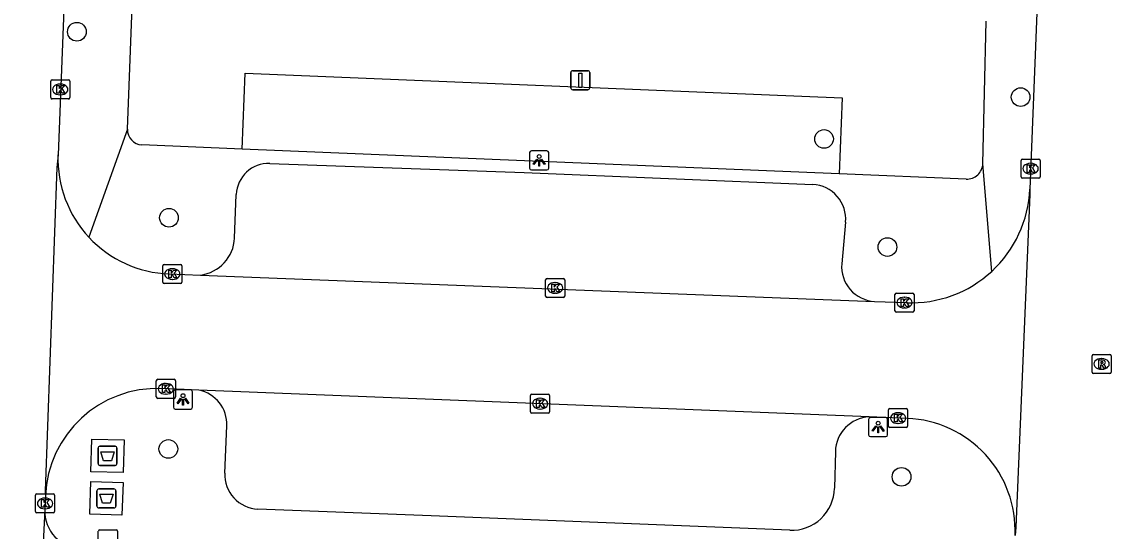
# Model space of a CAD drawing. Extents: x 161355 to 162026, y 386504 to 387459.
# Drawn here: x 161612 to 161669, y 386574.8 to 386601.4 of the extents above; entities that cross this region are included whole.
import ezdxf

# ---------------------------------------------------------------- set-up
doc = ezdxf.new("R2010")
doc.units = 0
for name, color, linetype in [('IMGEO_Afval_apart_plaats', 7, 'Continuous'), ('IMGEO_Boom', 7, 'Continuous'), ('IMGEO_Brandkraan', 7, 'Continuous'), ('IMGEO_Groenvoorziening', 7, 'Continuous'), ('IMGEO_Kolk', 7, 'Continuous'), ('IMGEO_Lichtpunt', 7, 'Continuous'), ('IMGEO_Rijbaan_lokaal_open', 7, 'Continuous'), ('IMGEO_Rioolput', 7, 'Continuous'), ('IMGEO_Verkeersbordpaal', 7, 'Continuous'), ('IMGEO_Voetpad_gesloten', 7, 'Continuous'), ('IMGEO_Voetpad_open', 7, 'Continuous')]:
    doc.layers.add(name, color=color, linetype=linetype)

msp = doc.modelspace()

# ---------------------------------------------------------------- linework, layer by layer
at = {"layer": 'IMGEO_Afval_apart_plaats'}
for p, q in [((161616.02, 386578.324), (161616.02, 386579.124)), ((161616.02, 386579.124), (161616.02, 386578.324)), ((161616.12, 386579.224), (161616.91, 386579.224)), ((161616.91, 386579.224), (161616.12, 386579.224)), ((161617.01, 386579.124), (161617.01, 386578.324)), ((161617.01, 386578.324), (161617.01, 386579.124)), ((161616.91, 386578.224), (161616.12, 386578.224)), ((161616.12, 386578.224), (161616.91, 386578.224)), ((161616.062, 386576.994), (161616.852, 386576.994)), ((161616.852, 386576.994), (161616.062, 386576.994)), ((161615.962, 386576.094), (161615.962, 386576.894)), ((161615.962, 386576.894), (161615.962, 386576.094)), ((161616.952, 386576.894), (161616.952, 386576.094)), ((161616.952, 386576.094), (161616.952, 386576.894)), ((161616.852, 386575.994), (161616.062, 386575.994)), ((161616.062, 386575.994), (161616.852, 386575.994))]:
    msp.add_line(p, q, dxfattribs=at)
for points in [[(161616.163, 386578.938), (161616.867, 386578.938), (161616.718, 386578.468), (161616.312, 386578.468), (161616.163, 386578.938)], [(161616.105, 386576.708), (161616.809, 386576.708), (161616.66, 386576.238), (161616.254, 386576.238), (161616.105, 386576.708)]]:
    msp.add_lwpolyline(points, dxfattribs=at)
for centre, start, end in [((161616.12, 386579.124), 90, 180), ((161616.12, 386579.124), 90, 180), ((161616.91, 386579.124), 0, 90), ((161616.91, 386579.124), 360, 90), ((161616.12, 386578.324), 180, 270), ((161616.12, 386578.324), 180, 270), ((161616.91, 386578.324), 270, 0), ((161616.91, 386578.324), 270, 0), ((161616.062, 386576.894), 90, 180), ((161616.062, 386576.894), 90, 180), ((161616.852, 386576.894), 0, 90), ((161616.852, 386576.894), 360, 90), ((161616.062, 386576.094), 180, 270), ((161616.062, 386576.094), 180, 270), ((161616.852, 386576.094), 270, 0), ((161616.852, 386576.094), 270, 0)]:
    msp.add_arc(centre, 0.1, start, end, dxfattribs=at)
at = {"layer": 'IMGEO_Boom'}
for centre in [(161614.912, 386600.922), (161664.294, 386597.502), (161654.006, 386595.309), (161619.731, 386591.186), (161657.323, 386589.652), (161619.697, 386579.083), (161658.062, 386577.624)]:
    msp.add_circle(centre, 0.489, dxfattribs=at)
at = {"layer": 'IMGEO_Brandkraan'}
for p, q in [((161616.034, 386573.925), (161616.034, 386574.777)), ((161616.109, 386574.851), (161616.961, 386574.851)), ((161617.035, 386574.777), (161617.035, 386573.925))]:
    msp.add_line(p, q, dxfattribs=at)
for points in [[(161616.034, 386573.925), (161616.034, 386574.777)], [(161616.109, 386574.851), (161616.961, 386574.851)], [(161617.035, 386574.777), (161617.035, 386573.925)]]:
    msp.add_lwpolyline(points, dxfattribs=at)
for centre, start, end in [((161616.111, 386574.775), 91.552, 178.448), ((161616.111, 386574.775), 91.552, 178.448), ((161616.959, 386574.775), 1.552, 88.448), ((161616.959, 386574.775), 1.552, 88.448)]:
    msp.add_arc(centre, 0.0765, start, end, dxfattribs=at)
at = {"layer": 'IMGEO_Groenvoorziening'}
msp.add_lwpolyline([(161623.566, 386594.784), (161623.717, 386598.762), (161654.953, 386597.463), (161654.805, 386593.487)], dxfattribs=at)
at = {"layer": 'IMGEO_Kolk'}
for p, q in [((161613.541, 386597.476), (161613.541, 386598.328)), ((161613.616, 386598.402), (161614.468, 386598.402)), ((161614.029, 386598.182), (161614.054, 386598.182)), ((161614.542, 386598.328), (161614.542, 386597.476)), ((161614.052, 386597.622), (161614.027, 386597.622)), ((161614.468, 386597.402), (161613.616, 386597.402)), ((161664.314, 386593.33), (161664.314, 386594.182)), ((161664.389, 386594.256), (161665.241, 386594.256)), ((161665.315, 386594.182), (161665.315, 386593.33)), ((161664.802, 386594.036), (161664.827, 386594.036)), ((161665.241, 386593.256), (161664.389, 386593.256)), ((161664.825, 386593.476), (161664.8, 386593.476)), ((161619.405, 386587.814), (161619.405, 386588.666)), ((161619.48, 386588.74), (161620.332, 386588.74)), ((161619.893, 386588.52), (161619.918, 386588.52)), ((161620.406, 386588.666), (161620.406, 386587.814)), ((161619.916, 386587.96), (161619.891, 386587.96)), ((161639.436, 386587.085), (161639.436, 386587.937)), ((161639.511, 386588.011), (161640.363, 386588.011)), ((161640.437, 386587.937), (161640.437, 386587.085)), ((161620.332, 386587.74), (161619.48, 386587.74)), ((161639.924, 386587.791), (161639.949, 386587.791)), ((161657.791, 386587.246), (161658.643, 386587.246)), ((161640.363, 386587.011), (161639.511, 386587.011)), ((161639.947, 386587.231), (161639.922, 386587.231)), ((161657.716, 386586.32), (161657.716, 386587.172)), ((161658.204, 386587.026), (161658.229, 386587.026)), ((161658.717, 386587.172), (161658.717, 386586.32)), ((161658.643, 386586.246), (161657.791, 386586.246)), ((161658.227, 386586.466), (161658.202, 386586.466)), ((161619.142, 386582.731), (161619.994, 386582.731)), ((161619.067, 386581.805), (161619.067, 386582.657)), ((161619.555, 386582.511), (161619.58, 386582.511)), ((161620.068, 386582.657), (161620.068, 386581.805)), ((161619.994, 386581.731), (161619.142, 386581.731)), ((161619.578, 386581.951), (161619.553, 386581.951)), ((161638.648, 386581.028), (161638.648, 386581.88)), ((161638.723, 386581.954), (161639.575, 386581.954)), ((161639.136, 386581.734), (161639.161, 386581.734)), ((161639.649, 386581.88), (161639.649, 386581.028)), ((161639.159, 386581.174), (161639.134, 386581.174)), ((161657.38, 386580.274), (161657.38, 386581.126)), ((161657.455, 386581.2), (161658.307, 386581.2)), ((161657.868, 386580.98), (161657.893, 386580.98)), ((161658.381, 386581.126), (161658.381, 386580.274)), ((161639.575, 386580.954), (161638.723, 386580.954)), ((161657.891, 386580.42), (161657.866, 386580.42)), ((161658.307, 386580.2), (161657.455, 386580.2)), ((161612.744, 386575.806), (161612.744, 386576.658)), ((161612.819, 386576.732), (161613.671, 386576.732)), ((161613.232, 386576.512), (161613.257, 386576.512)), ((161613.745, 386576.658), (161613.745, 386575.806)), ((161613.255, 386575.952), (161613.23, 386575.952)), ((161613.671, 386575.732), (161612.819, 386575.732))]:
    msp.add_line(p, q, dxfattribs=at)
for points in [[(161613.541, 386597.476), (161613.541, 386598.328)], [(161613.616, 386598.402), (161614.468, 386598.402)], [(161613.862, 386598.102), (161613.985, 386598.102), (161613.985, 386597.951), (161614.115, 386598.102), (161614.279, 386598.102), (161614.133, 386597.951), (161614.286, 386597.702), (161614.134, 386597.702), (161614.049, 386597.866), (161613.985, 386597.799), (161613.985, 386597.702), (161613.862, 386597.702), (161613.862, 386598.102)], [(161614.542, 386598.328), (161614.542, 386597.476)], [(161614.468, 386597.402), (161613.616, 386597.402)], [(161664.314, 386593.33), (161664.314, 386594.182)], [(161664.389, 386594.256), (161665.241, 386594.256)], [(161665.315, 386594.182), (161665.315, 386593.33)], [(161664.635, 386593.956), (161664.758, 386593.956), (161664.758, 386593.805), (161664.888, 386593.956), (161665.052, 386593.956), (161664.906, 386593.805), (161665.059, 386593.556), (161664.907, 386593.556), (161664.822, 386593.72), (161664.758, 386593.653), (161664.758, 386593.556), (161664.635, 386593.556), (161664.635, 386593.956)], [(161665.241, 386593.256), (161664.389, 386593.256)], [(161619.405, 386587.814), (161619.405, 386588.666)], [(161619.48, 386588.74), (161620.332, 386588.74)], [(161619.726, 386588.44), (161619.849, 386588.44), (161619.849, 386588.289), (161619.979, 386588.44), (161620.143, 386588.44), (161619.997, 386588.289), (161620.15, 386588.04), (161619.998, 386588.04), (161619.913, 386588.204), (161619.849, 386588.137), (161619.849, 386588.04), (161619.726, 386588.04), (161619.726, 386588.44)], [(161620.406, 386588.666), (161620.406, 386587.814)], [(161639.436, 386587.085), (161639.436, 386587.937)], [(161639.511, 386588.011), (161640.363, 386588.011)], [(161640.437, 386587.937), (161640.437, 386587.085)], [(161620.332, 386587.74), (161619.48, 386587.74)], [(161639.757, 386587.711), (161639.88, 386587.711), (161639.88, 386587.56), (161640.01, 386587.711), (161640.174, 386587.711), (161640.028, 386587.56), (161640.181, 386587.311), (161640.029, 386587.311), (161639.944, 386587.475), (161639.88, 386587.408), (161639.88, 386587.311), (161639.757, 386587.311), (161639.757, 386587.711)], [(161657.791, 386587.246), (161658.643, 386587.246)], [(161640.363, 386587.011), (161639.511, 386587.011)], [(161657.716, 386586.32), (161657.716, 386587.172)], [(161658.037, 386586.946), (161658.16, 386586.946), (161658.16, 386586.795), (161658.29, 386586.946), (161658.454, 386586.946), (161658.308, 386586.795), (161658.461, 386586.546), (161658.309, 386586.546), (161658.224, 386586.71), (161658.16, 386586.643), (161658.16, 386586.546), (161658.037, 386586.546), (161658.037, 386586.946)], [(161658.717, 386587.172), (161658.717, 386586.32)], [(161658.643, 386586.246), (161657.791, 386586.246)], [(161619.142, 386582.731), (161619.994, 386582.731)], [(161619.067, 386581.805), (161619.067, 386582.657)], [(161619.388, 386582.431), (161619.511, 386582.431), (161619.511, 386582.28), (161619.641, 386582.431), (161619.805, 386582.431), (161619.659, 386582.28), (161619.812, 386582.031), (161619.66, 386582.031), (161619.575, 386582.195), (161619.511, 386582.128), (161619.511, 386582.031), (161619.388, 386582.031), (161619.388, 386582.431)], [(161620.068, 386582.657), (161620.068, 386581.805)], [(161619.994, 386581.731), (161619.142, 386581.731)], [(161638.648, 386581.028), (161638.648, 386581.88)], [(161638.723, 386581.954), (161639.575, 386581.954)], [(161638.969, 386581.654), (161639.092, 386581.654), (161639.092, 386581.503), (161639.222, 386581.654), (161639.386, 386581.654), (161639.24, 386581.503), (161639.393, 386581.254), (161639.241, 386581.254), (161639.156, 386581.418), (161639.092, 386581.351), (161639.092, 386581.254), (161638.969, 386581.254), (161638.969, 386581.654)], [(161639.649, 386581.88), (161639.649, 386581.028)], [(161657.38, 386580.274), (161657.38, 386581.126)], [(161657.455, 386581.2), (161658.307, 386581.2)], [(161658.381, 386581.126), (161658.381, 386580.274)], [(161639.575, 386580.954), (161638.723, 386580.954)], [(161657.701, 386580.9), (161657.824, 386580.9), (161657.824, 386580.749), (161657.954, 386580.9), (161658.118, 386580.9), (161657.972, 386580.749), (161658.125, 386580.5), (161657.973, 386580.5), (161657.888, 386580.664), (161657.824, 386580.597), (161657.824, 386580.5), (161657.701, 386580.5), (161657.701, 386580.9)], [(161658.307, 386580.2), (161657.455, 386580.2)], [(161612.744, 386575.806), (161612.744, 386576.658)], [(161612.819, 386576.732), (161613.671, 386576.732)], [(161613.065, 386576.432), (161613.188, 386576.432), (161613.188, 386576.281), (161613.318, 386576.432), (161613.482, 386576.432), (161613.336, 386576.281), (161613.489, 386576.032), (161613.337, 386576.032), (161613.252, 386576.196), (161613.188, 386576.129), (161613.188, 386576.032), (161613.065, 386576.032), (161613.065, 386576.432)], [(161613.745, 386576.658), (161613.745, 386575.806)], [(161613.671, 386575.732), (161612.819, 386575.732)]]:
    msp.add_lwpolyline(points, dxfattribs=at)
for centre, start, end in [((161613.618, 386598.326), 91.552, 178.448), ((161613.618, 386598.326), 91.552, 178.448), ((161614.466, 386598.326), 1.552, 88.448), ((161614.466, 386598.326), 1.552, 88.448), ((161613.618, 386597.478), 181.552, 268.448), ((161613.618, 386597.478), 181.552, 268.448), ((161614.466, 386597.478), 271.552, 358.448), ((161614.466, 386597.478), 271.552, 358.448), ((161664.391, 386594.18), 91.552, 178.448), ((161664.391, 386594.18), 91.552, 178.448), ((161665.239, 386594.18), 1.552, 88.448), ((161665.239, 386594.18), 1.552, 88.448), ((161664.391, 386593.332), 181.552, 268.448), ((161664.391, 386593.332), 181.552, 268.448), ((161665.239, 386593.332), 271.552, 358.448), ((161665.239, 386593.332), 271.552, 358.448), ((161619.482, 386588.664), 91.552, 178.448), ((161619.482, 386588.664), 91.552, 178.448), ((161620.33, 386588.664), 1.552, 88.448), ((161620.33, 386588.664), 1.552, 88.448), ((161619.482, 386587.816), 181.552, 268.448), ((161619.482, 386587.816), 181.552, 268.448), ((161620.33, 386587.816), 271.552, 358.448), ((161620.33, 386587.816), 271.552, 358.448), ((161639.513, 386587.935), 91.552, 178.448), ((161639.513, 386587.935), 91.552, 178.448), ((161640.361, 386587.935), 1.552, 88.448), ((161640.361, 386587.935), 1.552, 88.448), ((161657.793, 386587.17), 91.552, 178.448), ((161657.793, 386587.17), 91.552, 178.448), ((161658.641, 386587.17), 1.552, 88.448), ((161658.641, 386587.17), 1.552, 88.448), ((161639.513, 386587.087), 181.552, 268.448), ((161639.513, 386587.087), 181.552, 268.448), ((161640.361, 386587.087), 271.552, 358.448), ((161640.361, 386587.087), 271.552, 358.448), ((161657.793, 386586.322), 181.552, 268.448), ((161657.793, 386586.322), 181.552, 268.448), ((161658.641, 386586.322), 271.552, 358.448), ((161658.641, 386586.322), 271.552, 358.448), ((161619.144, 386582.655), 91.552, 178.448), ((161619.144, 386582.655), 91.552, 178.448), ((161619.992, 386582.655), 1.552, 88.448), ((161619.992, 386582.655), 1.552, 88.448), ((161619.144, 386581.807), 181.552, 268.448), ((161619.144, 386581.807), 181.552, 268.448), ((161619.992, 386581.807), 271.552, 358.448), ((161619.992, 386581.807), 271.552, 358.448), ((161638.725, 386581.878), 91.552, 178.448), ((161638.725, 386581.878), 91.552, 178.448), ((161639.573, 386581.878), 1.552, 88.448), ((161639.573, 386581.878), 1.552, 88.448), ((161638.725, 386581.03), 181.552, 268.448), ((161638.725, 386581.03), 181.552, 268.448), ((161639.573, 386581.03), 271.552, 358.448), ((161639.573, 386581.03), 271.552, 358.448), ((161657.457, 386581.124), 91.552, 178.448), ((161657.457, 386581.124), 91.552, 178.448), ((161658.305, 386581.124), 1.552, 88.448), ((161658.305, 386581.124), 1.552, 88.448), ((161657.457, 386580.276), 181.552, 268.448), ((161657.457, 386580.276), 181.552, 268.448), ((161658.305, 386580.276), 271.552, 358.448), ((161658.305, 386580.276), 271.552, 358.448), ((161612.821, 386576.656), 91.552, 178.448), ((161612.821, 386576.656), 91.552, 178.448), ((161613.669, 386576.656), 1.552, 88.448), ((161613.669, 386576.656), 1.552, 88.448), ((161612.821, 386575.808), 181.552, 268.448), ((161612.821, 386575.808), 181.552, 268.448), ((161613.669, 386575.808), 271.552, 358.448), ((161613.669, 386575.808), 271.552, 358.448)]:
    msp.add_arc(centre, 0.0765, start, end, dxfattribs=at)
for centre, major_axis, ratio, start_param, end_param in [((161614.028, 386597.902), (-0.387, 0.002), 0.722429, 4.712389, 7.853982), ((161614.053, 386597.902), (-0.39, 0.002), 0.717154, 1.570796, 4.712389), ((161664.801, 386593.756), (-0.387, 0.002), 0.722429, 4.712389, 7.853982), ((161664.826, 386593.756), (-0.39, 0.002), 0.717154, 1.570796, 4.712389), ((161619.892, 386588.24), (-0.387, 0.002), 0.722429, 4.712389, 7.853982), ((161619.917, 386588.24), (-0.39, 0.002), 0.717154, 1.570796, 4.712389), ((161639.923, 386587.511), (-0.387, 0.002), 0.722429, 4.712389, 7.853982), ((161639.948, 386587.511), (-0.39, 0.002), 0.717154, 1.570796, 4.712389), ((161658.203, 386586.746), (-0.387, 0.002), 0.722429, 4.712389, 7.853982), ((161658.228, 386586.746), (-0.39, 0.002), 0.717154, 1.570796, 4.712389), ((161619.554, 386582.231), (-0.387, 0.002), 0.722429, 4.712389, 7.853982), ((161619.579, 386582.231), (-0.39, 0.002), 0.717154, 1.570796, 4.712389), ((161639.135, 386581.454), (-0.387, 0.002), 0.722429, 4.712389, 7.853982), ((161639.16, 386581.454), (-0.39, 0.002), 0.717154, 1.570796, 4.712389), ((161657.867, 386580.7), (-0.387, 0.002), 0.722429, 4.712389, 7.853982), ((161657.892, 386580.7), (-0.39, 0.002), 0.717154, 1.570796, 4.712389), ((161613.231, 386576.232), (-0.387, 0.002), 0.722429, 4.712389, 7.853982), ((161613.256, 386576.232), (-0.39, 0.002), 0.717154, 1.570796, 4.712389)]:
    msp.add_ellipse(centre, major_axis=major_axis, ratio=ratio, start_param=start_param, end_param=end_param, dxfattribs=at)
at = {"layer": 'IMGEO_Lichtpunt'}
for p, q in [((161639.504, 386594.688), (161638.696, 386594.688)), ((161639.504, 386594.688), (161638.696, 386594.688)), ((161638.602, 386594.593), (161638.602, 386593.786)), ((161638.602, 386594.593), (161638.602, 386593.786)), ((161639.598, 386593.786), (161639.598, 386594.593)), ((161639.598, 386593.786), (161639.598, 386594.593)), ((161638.696, 386593.692), (161639.504, 386593.692)), ((161638.696, 386593.692), (161639.504, 386593.692)), ((161620.868, 386582.17), (161620.06, 386582.17)), ((161620.868, 386582.17), (161620.06, 386582.17)), ((161619.966, 386582.075), (161619.966, 386581.268)), ((161619.966, 386582.075), (161619.966, 386581.268)), ((161620.962, 386581.268), (161620.962, 386582.075)), ((161620.962, 386581.268), (161620.962, 386582.075)), ((161620.06, 386581.174), (161620.868, 386581.174)), ((161620.06, 386581.174), (161620.868, 386581.174)), ((161656.339, 386580.632), (161656.339, 386579.825)), ((161656.339, 386580.632), (161656.339, 386579.825)), ((161657.241, 386580.727), (161656.433, 386580.727)), ((161657.241, 386580.727), (161656.433, 386580.727)), ((161657.335, 386579.825), (161657.335, 386580.632)), ((161657.335, 386579.825), (161657.335, 386580.632)), ((161656.433, 386579.731), (161657.241, 386579.731)), ((161656.433, 386579.731), (161657.241, 386579.731))]:
    msp.add_line(p, q, dxfattribs=at)
for points in [[(161638.976, 386594.257), (161639.015, 386594.229), (161638.827, 386593.967), (161638.789, 386593.994), (161638.976, 386594.257)], [(161639.078, 386594.209), (161639.125, 386594.209), (161639.125, 386593.887), (161639.078, 386593.887), (161639.078, 386594.209)], [(161639.188, 386594.229), (161639.226, 386594.256), (161639.413, 386593.994), (161639.374, 386593.966), (161639.188, 386594.229)], [(161620.34, 386581.739), (161620.379, 386581.711), (161620.191, 386581.449), (161620.153, 386581.476), (161620.34, 386581.739)], [(161620.442, 386581.691), (161620.489, 386581.691), (161620.489, 386581.369), (161620.442, 386581.369), (161620.442, 386581.691)], [(161620.552, 386581.711), (161620.59, 386581.738), (161620.777, 386581.476), (161620.738, 386581.448), (161620.552, 386581.711)], [(161656.713, 386580.296), (161656.752, 386580.268), (161656.564, 386580.006), (161656.526, 386580.033), (161656.713, 386580.296)], [(161656.815, 386580.248), (161656.862, 386580.248), (161656.862, 386579.926), (161656.815, 386579.926), (161656.815, 386580.248)], [(161656.925, 386580.268), (161656.963, 386580.295), (161657.15, 386580.033), (161657.111, 386580.005), (161656.925, 386580.268)]]:
    msp.add_lwpolyline(points, dxfattribs=at)
for centre in [(161639.101, 386594.391), (161620.465, 386581.873), (161656.838, 386580.43)]:
    msp.add_circle(centre, 0.0994, dxfattribs=at)
for centre, start, end in [((161638.696, 386594.593), 90, 180), ((161638.696, 386594.593), 90, 180), ((161639.504, 386594.593), 0, 90), ((161639.504, 386594.593), 0, 90), ((161638.696, 386593.786), 180, 270), ((161638.696, 386593.786), 180, 270), ((161639.504, 386593.786), 270, 0), ((161639.504, 386593.786), 270, 360), ((161620.06, 386582.075), 90, 180), ((161620.06, 386582.075), 90, 180), ((161620.868, 386582.075), 0, 90), ((161620.868, 386582.075), 0, 90), ((161620.06, 386581.268), 180, 270), ((161620.06, 386581.268), 180, 270), ((161620.868, 386581.268), 270, 0), ((161620.868, 386581.268), 270, 360), ((161656.433, 386580.632), 90, 180), ((161656.433, 386580.632), 90, 180), ((161657.241, 386580.632), 0, 90), ((161657.241, 386580.632), 0, 90), ((161656.433, 386579.825), 180, 270), ((161656.433, 386579.825), 180, 270), ((161657.241, 386579.825), 270, 0), ((161657.241, 386579.825), 270, 360)]:
    msp.add_arc(centre, 0.0946, start, end, dxfattribs=at)
at = {"layer": 'IMGEO_Rijbaan_lokaal_open'}
for points in [[(161666.283, 386630.519), (161664.774, 386592.69)], [(161614.498, 386608.818), (161613.924, 386594.486)], [(161613.924, 386594.486), (161613.862, 386593.821), (161613.255, 386576.896), (161613.261, 386576.63)], [(161664.774, 386592.69), (161664.775, 386592.396), (161664.044, 386574.981), (161664.002, 386574.56)], [(161619.743, 386588.245), (161621.38, 386588.18)], [(161621.38, 386588.18), (161656.65, 386586.806)], [(161656.65, 386586.806), (161658.318, 386586.741)], [(161621.29, 386582.163), (161619.349, 386582.241)], [(161656.367, 386580.762), (161621.29, 386582.163)], [(161658.365, 386580.682), (161656.367, 386580.762)], [(161613.261, 386576.63), (161613.23, 386575.891)], [(161613.23, 386575.891), (161612.029, 386551.931)]]:
    msp.add_lwpolyline(points, dxfattribs=at)
for centre, radius, start, end in [((161619.959, 386594.281), 6.039, 178.0519, 223.0021), ((161658.572, 386592.94), 6.207, 312.6823, 357.6933), ((161619.96, 386594.279), 6.038, 222.9891, 267.9443), ((161658.576, 386592.941), 6.206, 267.6211, 312.65), ((161619.118, 386576.384), 5.862, 87.7396, 177.5908), ((161658.128, 386574.808), 5.879, 357.5861, 87.6902)]:
    msp.add_arc(centre, radius, start, end, dxfattribs=at)
at = {"layer": 'IMGEO_Rioolput'}
for p, q in [((161668.031, 386583.107), (161668.031, 386583.959)), ((161668.106, 386584.033), (161668.958, 386584.033)), ((161669.032, 386583.959), (161669.032, 386583.107)), ((161668.542, 386583.253), (161668.517, 386583.253)), ((161668.519, 386583.813), (161668.544, 386583.813)), ((161668.958, 386583.033), (161668.106, 386583.033))]:
    msp.add_line(p, q, dxfattribs=at)
for points in [[(161668.031, 386583.107), (161668.031, 386583.959)], [(161668.106, 386584.033), (161668.958, 386584.033)], [(161669.032, 386583.959), (161669.032, 386583.107)], [(161668.62, 386583.731), (161668.368, 386583.733), (161668.368, 386583.333)], [(161668.368, 386583.333), (161668.492, 386583.333), (161668.492, 386583.495), (161668.503, 386583.495)], [(161668.546, 386583.652), (161668.492, 386583.652), (161668.492, 386583.571)], [(161668.492, 386583.571), (161668.544, 386583.571)], [(161668.55, 386583.466), (161668.621, 386583.333), (161668.761, 386583.333), (161668.696, 386583.459)], [(161668.958, 386583.033), (161668.106, 386583.033)]]:
    msp.add_lwpolyline(points, dxfattribs=at)
for centre, radius, start, end in [((161668.108, 386583.957), 0.0765, 91.552, 178.448), ((161668.108, 386583.957), 0.0765, 91.552, 178.448), ((161668.956, 386583.957), 0.0765, 1.552, 88.448), ((161668.956, 386583.957), 0.0765, 1.552, 88.448), ((161668.502, 386583.442), 0.0533, 26.0293, 88.6989), ((161668.528, 386583.76), 0.19, 274.7715, 282.9687), ((161668.552, 386583.556), 0.0964, 77.0061, 93.1865), ((161668.566, 386583.613), 0.0378, 276.6634, 79.6772), ((161668.619, 386583.621), 0.109, 350.3612, 89.416), ((161668.617, 386583.621), 0.112, 277.5842, 350.9817), ((161668.601, 386583.406), 0.108, 29.5134, 73.7905), ((161668.108, 386583.109), 0.0765, 181.552, 268.448), ((161668.108, 386583.109), 0.0765, 181.552, 268.448), ((161668.956, 386583.109), 0.0765, 271.552, 358.448), ((161668.956, 386583.109), 0.0765, 271.552, 358.448)]:
    msp.add_arc(centre, radius, start, end, dxfattribs=at)
for centre, major_axis, ratio, start_param, end_param in [((161668.518, 386583.533), (-0.387, 0.002), 0.722429, 4.712389, 7.853982), ((161668.543, 386583.533), (-0.39, 0.002), 0.717154, 1.570796, 4.712389)]:
    msp.add_ellipse(centre, major_axis=major_axis, ratio=ratio, start_param=start_param, end_param=end_param, dxfattribs=at)
at = {"layer": 'IMGEO_Verkeersbordpaal'}
for p, q in [((161640.756, 386597.984), (161640.756, 386598.784)), ((161640.756, 386598.784), (161640.756, 386597.984)), ((161640.856, 386598.884), (161641.646, 386598.884)), ((161641.646, 386598.884), (161640.856, 386598.884)), ((161641.746, 386598.784), (161641.746, 386597.984)), ((161641.746, 386597.984), (161641.746, 386598.784)), ((161641.646, 386597.884), (161640.856, 386597.884)), ((161640.856, 386597.884), (161641.646, 386597.884))]:
    msp.add_line(p, q, dxfattribs=at)
msp.add_lwpolyline([(161641.176, 386598.759), (161641.326, 386598.759), (161641.326, 386598.009), (161641.176, 386598.009), (161641.176, 386598.759)], dxfattribs=at)
for centre, start, end in [((161640.856, 386598.784), 90, 180), ((161640.856, 386598.784), 90, 180), ((161641.646, 386598.784), 0, 90), ((161641.646, 386598.784), 360, 90), ((161640.856, 386597.984), 180, 270), ((161640.856, 386597.984), 180, 270), ((161641.646, 386597.984), 270, 0), ((161641.646, 386597.984), 270, 0)]:
    msp.add_arc(centre, 0.1, start, end, dxfattribs=at)
at = {"layer": 'IMGEO_Voetpad_gesloten'}
for points in [[(161617.337, 386577.844), (161615.646, 386577.891), (161615.693, 386579.604), (161617.384, 386579.557), (161617.337, 386577.844)], [(161617.272, 386575.61), (161615.583, 386575.668), (161615.643, 386577.378), (161617.331, 386577.319), (161617.272, 386575.61)]]:
    msp.add_lwpolyline(points, dxfattribs=at)
at = {"layer": 'IMGEO_Voetpad_open'}
for points in [[(161617.558, 386595.822), (161617.807, 386602.229)], [(161662.315, 386594.016), (161662.485, 386601.476)], [(161617.558, 386595.822), (161615.543, 386590.162)], [(161623.566, 386594.784), (161618.316, 386595.002)], [(161654.805, 386593.487), (161623.566, 386594.784)], [(161625.01, 386594.029), (161638.308, 386593.552), (161653.419, 386592.92)], [(161662.78, 386588.377), (161662.315, 386594.016)], [(161661.443, 386593.211), (161654.805, 386593.487)], [(161623.162, 386590.118), (161623.251, 386592.396)], [(161655.136, 386590.955), (161654.933, 386588.777)], [(161622.65, 386577.818), (161622.761, 386580.296)], [(161654.599, 386578.95), (161654.554, 386577.022)], [(161652.214, 386574.826), (161633.449, 386575.581), (161624.377, 386575.939)]]:
    msp.add_lwpolyline(points, dxfattribs=at)
for centre, radius, start, end in [((161618.35, 386595.794), 0.793, 177.974, 267.526), ((161624.949, 386592.33), 1.7, 87.9596, 177.7857), ((161661.477, 386594.049), 0.839, 267.6927, 357.7316), ((161653.343, 386591.121), 1.8, 354.6977, 87.5957), ((161621.105, 386590.221), 2.06, 277.6731, 357.1295), ((161656.752, 386588.628), 1.825, 175.3116, 266.8087), ((161620.921, 386580.359), 1.841, 358.0237, 78.4451), ((161656.46, 386578.902), 1.862, 92.8765, 178.5318), ((161624.449, 386577.738), 1.801, 177.4675, 267.7051), ((161652.307, 386577.072), 2.248, 267.6412, 358.7222), ((161615.204, 386575.833), 1.975, 178.3213, 267.8012)]:
    msp.add_arc(centre, radius, start, end, dxfattribs=at)

doc.saveas('drawing.dxf')
